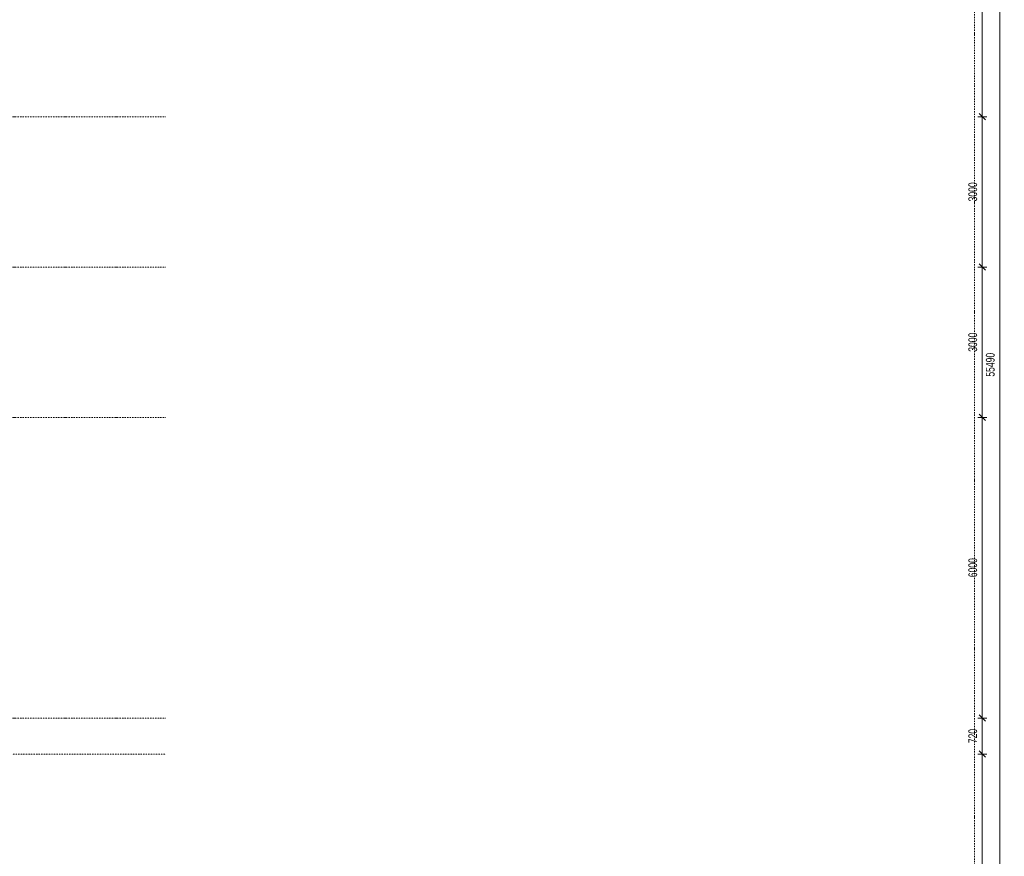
# Model space of a CAD drawing. Header units: millimetres. Extents: x -1893473 to 942156, y -534599 to 942944.
# Tile 425 of 656: x 98098 to 117752, y -237503 to -220807. Entities that reach past the tile are written whole.
import ezdxf

# ---------------------------------------------------------------- set-up
doc = ezdxf.new("R2010")
doc.units = ezdxf.units.MM
doc.header["$LTSCALE"] = 0.2
doc.linetypes.add('DASHDOT', pattern=[25.4, 12.7, -6.35, 0, -6.35])
doc.layers.get('0').update_dxf_attribs({"lineweight": 0})
for name, color, linetype, lineweight in [('!! 0_Osie', 1, 'DASHDOT', 13), ('P-Osie', 1, 'DASHDOT', 18), ('P-Wymiar', 142, 'Continuous', 9)]:
    doc.layers.add(name, color=color, linetype=linetype, lineweight=lineweight)
doc.styles.add('ROMANS', font='arial.ttf', dxfattribs={"width": 0.7})
doc.dimstyles.new('A100', dxfattribs={"dimscale": 100, "dimtxt": 1.75, "dimasz": 0.05, "dimexe": 0, "dimexo": 0, "dimgap": 1, "dimtad": 1, "dimdec": 0, "dimrnd": 1, "dimdsep": 46, "dimtxsty": 'ROMANS', "dimblk": '[[[[[[[[', "dimcen": 2, "dimdle": 2, "dimse1": 1, "dimse2": 1, "dimclrd": 256, "dimclrt": 1, "dimadec": 0, "dimazin": 0, "dimtfac": 1, "dimtdec": 0, "dimtix": 1, "dimtmove": 2, "dimatfit": 3, "dimldrblk": '[[[[[[[[', "dimfxl": 1, "dimtvp": 0.6, "dimtolj": 1, "dimlwd": 9, "dimarcsym": 0})

# ---------------------------------------------------------------- blocks, each defined once
blk = doc.blocks.new('BLOK OSI')
blk.add_lwpolyline([(55424.3, -195663.1), (55424.3, -200232.8)])
at = {"layer": 'P-Osie'}
for points in [[(51570, -196290.1), (53810.6, -196290.1)], [(51570, -196590.1), (53810.6, -196590.1)], [(51570, -196890.1), (53810.6, -196890.1)], [(51570, -197490.1), (53810.6, -197490.1)], [(48624.3, -197562.1), (53810.6, -197562.1)]]:
    blk.add_lwpolyline(points, dxfattribs=at)
blk = doc.blocks.new('[[[[[[[[')
at = {"layer": 'P-Wymiar'}
for p, q in [((-12.7, -12.7), (12.7, 12.7)), ((0, 0), (-4.6, 0)), ((0, 18), (0, -18))]:
    blk.add_line(p, q, dxfattribs=at)
blk = doc.blocks.new('*D4830')
at = {"layer": 'DEFPOINTS', "color": 0, "transparency": 16777216}
for p in [(92148, -199948), (117662, -199948), (108763, -255438)]:
    blk.add_point(p, dxfattribs=at)
at = {"layer": 'P-Wymiar', "lineweight": 9, "transparency": 16777216}
blk.add_line((117662, -255433), (117662, -199953), dxfattribs=at)
at = {"layer": 'P-Wymiar', "lineweight": 9, "transparency": 16777216, "xscale": 5, "yscale": 5, "zscale": 5}
for p, rotation in [((117662, -199948), 90), ((117662, -255438), 270)]:
    blk.add_blockref('[[[[[[[[', p, dxfattribs=dict(at, rotation=rotation))
at = {"layer": 'P-Wymiar', "color": 1, "transparency": 16777216, "insert": (117473, -227693), "char_height": 175, "attachment_point": 5, "rotation": 90, "style": 'ROMANS'}
blk.add_mtext('\\A1;55490', dxfattribs=at)
blk = doc.blocks.new('*D4833')
at = {"layer": 'DEFPOINTS', "color": 0, "transparency": 16777216}
for p in [(98938, -235463), (117312, -235463), (108638, -241233)]:
    blk.add_point(p, dxfattribs=at)
at = {"layer": 'P-Wymiar', "lineweight": 9, "transparency": 16777216}
blk.add_line((117312, -241228), (117312, -235468), dxfattribs=at)
at = {"layer": 'P-Wymiar', "lineweight": 9, "transparency": 16777216, "xscale": 5, "yscale": 5, "zscale": 5}
for p, rotation in [((117312, -235463), 90), ((117312, -241233), 270)]:
    blk.add_blockref('[[[[[[[[', p, dxfattribs=dict(at, rotation=rotation))
at = {"layer": 'P-Wymiar', "color": 1, "transparency": 16777216, "insert": (117123, -238348), "char_height": 175, "attachment_point": 5, "rotation": 90, "style": 'ROMANS'}
blk.add_mtext('\\A1;5770', dxfattribs=at)
blk = doc.blocks.new('*D4834')
at = {"layer": 'DEFPOINTS', "color": 0, "transparency": 16777216}
for p in [(98938, -234743), (117312, -234743), (98938, -235463)]:
    blk.add_point(p, dxfattribs=at)
at = {"layer": 'P-Wymiar', "lineweight": 9, "transparency": 16777216}
blk.add_line((117312, -235458), (117312, -234748), dxfattribs=at)
at = {"layer": 'P-Wymiar', "lineweight": 9, "transparency": 16777216, "xscale": 5, "yscale": 5, "zscale": 5}
for p, rotation in [((117312, -234743), 90), ((117312, -235463), 270)]:
    blk.add_blockref('[[[[[[[[', p, dxfattribs=dict(at, rotation=rotation))
at = {"layer": 'P-Wymiar', "color": 1, "transparency": 16777216, "insert": (117123, -235103), "char_height": 175, "attachment_point": 5, "rotation": 90, "style": 'ROMANS'}
blk.add_mtext('\\A1;720', dxfattribs=at)
blk = doc.blocks.new('*D4835')
at = {"layer": 'DEFPOINTS', "color": 0, "transparency": 16777216}
for p in [(98938, -228743), (117312, -228743), (98938, -234743)]:
    blk.add_point(p, dxfattribs=at)
at = {"layer": 'P-Wymiar', "lineweight": 9, "transparency": 16777216}
blk.add_line((117312, -234738), (117312, -228748), dxfattribs=at)
at = {"layer": 'P-Wymiar', "lineweight": 9, "transparency": 16777216, "xscale": 5, "yscale": 5, "zscale": 5}
for p, rotation in [((117312, -228743), 90), ((117312, -234743), 270)]:
    blk.add_blockref('[[[[[[[[', p, dxfattribs=dict(at, rotation=rotation))
at = {"layer": 'P-Wymiar', "color": 1, "transparency": 16777216, "insert": (117123, -231743), "char_height": 175, "attachment_point": 5, "rotation": 90, "style": 'ROMANS'}
blk.add_mtext('\\A1;6000', dxfattribs=at)
blk = doc.blocks.new('*D4836')
at = {"layer": 'DEFPOINTS', "color": 0, "transparency": 16777216}
for p in [(98938, -225743), (117312, -225743), (98938, -228743)]:
    blk.add_point(p, dxfattribs=at)
at = {"layer": 'P-Wymiar', "lineweight": 9, "transparency": 16777216}
blk.add_line((117312, -228738), (117312, -225748), dxfattribs=at)
at = {"layer": 'P-Wymiar', "lineweight": 9, "transparency": 16777216, "xscale": 5, "yscale": 5, "zscale": 5}
for p, rotation in [((117312, -225743), 90), ((117312, -228743), 270)]:
    blk.add_blockref('[[[[[[[[', p, dxfattribs=dict(at, rotation=rotation))
at = {"layer": 'P-Wymiar', "color": 1, "transparency": 16777216, "insert": (117123, -227243), "char_height": 175, "attachment_point": 5, "rotation": 90, "style": 'ROMANS'}
blk.add_mtext('\\A1;3000', dxfattribs=at)
blk = doc.blocks.new('*D4837')
at = {"layer": 'DEFPOINTS', "color": 0, "transparency": 16777216}
for p in [(98988, -222743), (117312, -222743), (98938, -225743)]:
    blk.add_point(p, dxfattribs=at)
at = {"layer": 'P-Wymiar', "lineweight": 9, "transparency": 16777216}
blk.add_line((117312, -225738), (117312, -222748), dxfattribs=at)
at = {"layer": 'P-Wymiar', "lineweight": 9, "transparency": 16777216, "xscale": 5, "yscale": 5, "zscale": 5}
for p, rotation in [((117312, -222743), 90), ((117312, -225743), 270)]:
    blk.add_blockref('[[[[[[[[', p, dxfattribs=dict(at, rotation=rotation))
at = {"layer": 'P-Wymiar', "color": 1, "transparency": 16777216, "insert": (117123, -224243), "char_height": 175, "attachment_point": 5, "rotation": 90, "style": 'ROMANS'}
blk.add_mtext('\\A1;3000', dxfattribs=at)
blk = doc.blocks.new('*D4838')
at = {"layer": 'DEFPOINTS', "color": 0, "transparency": 16777216}
for p in [(113791, -216473), (117312, -216473), (98988, -222743)]:
    blk.add_point(p, dxfattribs=at)
at = {"layer": 'P-Wymiar', "lineweight": 9, "transparency": 16777216}
blk.add_line((117312, -222738), (117312, -216478), dxfattribs=at)
at = {"layer": 'P-Wymiar', "lineweight": 9, "transparency": 16777216, "xscale": 5, "yscale": 5, "zscale": 5}
for p, rotation in [((117312, -216473), 90), ((117312, -222743), 270)]:
    blk.add_blockref('[[[[[[[[', p, dxfattribs=dict(at, rotation=rotation))
at = {"layer": 'P-Wymiar', "color": 1, "transparency": 16777216, "insert": (117123, -219608), "char_height": 175, "attachment_point": 5, "rotation": 90, "style": 'ROMANS'}
blk.add_mtext('\\A1;6270', dxfattribs=at)

msp = doc.modelspace()

# ---------------------------------------------------------------- block references
at = {"layer": '!! 0_Osie', "xscale": 10, "yscale": 10, "zscale": 10}
msp.add_blockref('BLOK OSI', (-437088.86247, 1740157.78937), dxfattribs=at)

# ---------------------------------------------------------------- dimensions: what is measured, and where the dimension line sits
at = {"layer": 'P-Wymiar'}
dim = msp.add_linear_dim(base=(117662.29391, -199948.09366), p1=(108763.25178, -255438.09232), p2=(92148.28798, -199948.09366), angle=90, dimstyle='A100', override={"dimtmove": 0}, dxfattribs=at)
dim.commit()
dim.dimension.update_dxf_attribs({"geometry": '*D4830', "text_midpoint": (117472.94363, -227693.09299)})
for base, p1, p2, picture, middle in [((117312.29391, -216473.09366), (98987.70651, -222743.09366), (113791.25798, -216473.09366), '*D4838', (117122.94363, -219608.09366)), ((117312.29391, -222743.09366), (98937.99162, -225743.09366), (98987.70651, -222743.09366), '*D4837', (117122.88395, -224243.09366)), ((117312.29391, -225743.09366), (98937.99162, -228743.09366), (98937.99162, -225743.09366), '*D4836', (117122.88395, -227243.09366)), ((117312.29391, -228743.09366), (98937.99162, -234743.09366), (98937.99162, -228743.09366), '*D4835', (117122.94363, -231743.09366)), ((117312.29391, -234743.09366), (98937.99162, -235463.09366), (98937.99162, -234743.09366), '*D4834', (117122.94363, -235103.09366)), ((117312.29391, -235463.09366), (108638.28798, -241233.09366), (98937.99162, -235463.09366), '*D4833', (117122.94363, -238348.09366))]:
    dim = msp.add_linear_dim(base=base, p1=p1, p2=p2, angle=90, dimstyle='A100', dxfattribs=at)
    dim.commit()
    dim.dimension.update_dxf_attribs({"geometry": picture, "text_midpoint": middle})

doc.saveas('drawing.dxf')
